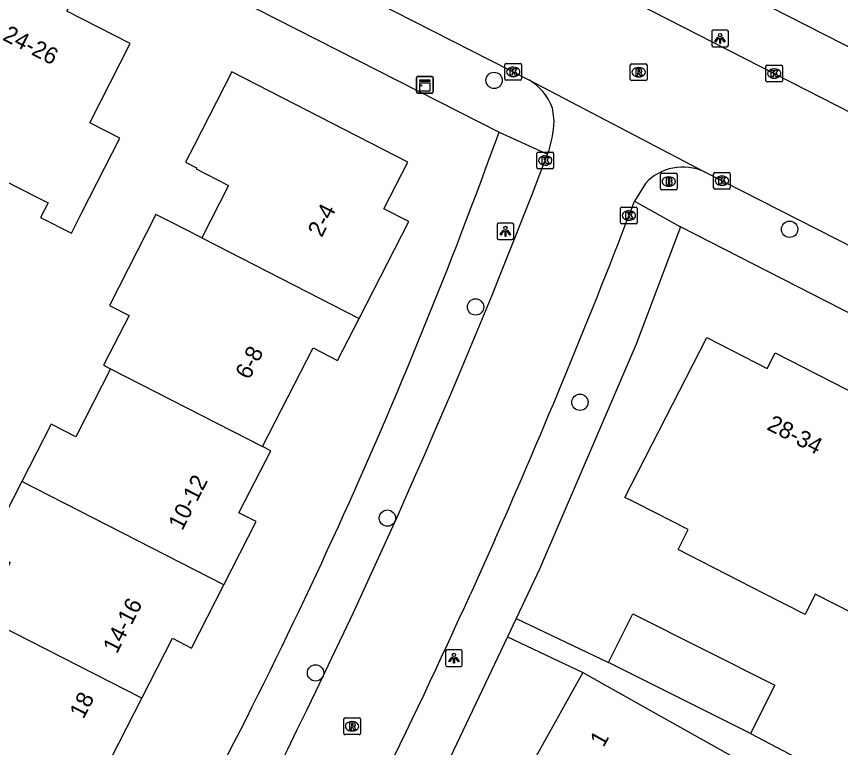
# Model space of a CAD drawing. Extents: x 160356 to 161355, y 381727 to 382845.
# Drawn here: x 161017.27 to 161066.66, y 382326.97 to 382370.76 of the extents above; entities that cross this region are included whole.
import ezdxf

# ---------------------------------------------------------------- set-up
doc = ezdxf.new("R2010")
doc.units = 0
for name, color, linetype in [('IMGEO_Boom', 7, 'Continuous'), ('IMGEO_Brandkraan', 7, 'Continuous'), ('IMGEO_Kast', 7, 'Continuous'), ('IMGEO_Kolk', 7, 'Continuous'), ('IMGEO_Lichtpunt', 7, 'Continuous'), ('IMGEO_Pand', 7, 'Continuous'), ('IMGEO_Pand_nummerreeks', 7, 'Continuous'), ('IMGEO_Rijbaan_lokaal_open', 7, 'Continuous'), ('IMGEO_Rioolput', 7, 'Continuous'), ('IMGEO_Voetpad_open', 7, 'Continuous')]:
    doc.layers.add(name, color=color, linetype=linetype)

msp = doc.modelspace()

# ---------------------------------------------------------------- linework, layer by layer
at = {"layer": 'IMGEO_Boom'}
for centre in [(161045.903, 382366.931), (161063.612, 382358.008), (161044.788, 382353.358), (161051.043, 382347.647), (161039.507, 382340.706), (161035.196, 382331.438)]:
    msp.add_circle(centre, 0.489, dxfattribs=at)
at = {"layer": 'IMGEO_Brandkraan'}
for p, q in [((161055.941, 382361.37), (161056.793, 382361.37)), ((161055.866, 382360.444), (161055.866, 382361.296)), ((161056.354, 382361.15), (161056.379, 382361.15)), ((161056.867, 382361.296), (161056.867, 382360.444)), ((161056.377, 382360.59), (161056.352, 382360.59)), ((161056.793, 382360.37), (161055.941, 382360.37))]:
    msp.add_line(p, q, dxfattribs=at)
for points in [[(161055.941, 382361.37), (161056.793, 382361.37)], [(161055.866, 382360.444), (161055.866, 382361.296)], [(161056.214, 382361.07), (161056.214, 382360.67), (161056.427, 382360.67)], [(161056.445, 382361.07), (161056.214, 382361.07)], [(161056.393, 382360.989), (161056.339, 382360.989), (161056.339, 382360.913)], [(161056.339, 382360.913), (161056.392, 382360.913)], [(161056.867, 382361.296), (161056.867, 382360.444)], [(161056.401, 382360.837), (161056.339, 382360.837), (161056.339, 382360.756)], [(161056.339, 382360.756), (161056.401, 382360.756)], [(161056.793, 382360.37), (161055.941, 382360.37)]]:
    msp.add_lwpolyline(points, dxfattribs=at)
for centre, radius, start, end in [((161055.943, 382361.294), 0.0765, 91.552, 178.448), ((161055.943, 382361.294), 0.0765, 91.552, 178.448), ((161056.791, 382361.294), 0.0765, 1.552, 88.448), ((161056.791, 382361.294), 0.0765, 1.552, 88.448), ((161056.394, 382360.951), 0.0379, 267.8285, 90.9355), ((161056.449, 382360.925), 0.145, 59.4692, 91.5367), ((161056.474, 382360.972), 0.0922, 285.5137, 58.1501), ((161056.479, 382360.78), 0.105, 301.3115, 78.989), ((161055.943, 382360.446), 0.0765, 181.552, 268.448), ((161055.943, 382360.446), 0.0765, 181.552, 268.448), ((161056.402, 382360.796), 0.0404, 269.8759, 90.5077), ((161056.433, 382360.921), 0.251, 268.6676, 293.5347), ((161056.791, 382360.446), 0.0765, 271.552, 358.448), ((161056.791, 382360.446), 0.0765, 271.552, 358.448)]:
    msp.add_arc(centre, radius, start, end, dxfattribs=at)
for centre, major_axis, ratio, start_param, end_param in [((161056.353, 382360.87), (-0.387, 0.002), 0.722429, 4.712389, 7.853982), ((161056.378, 382360.87), (-0.39, 0.002), 0.717154, 1.570796, 4.712389)]:
    msp.add_ellipse(centre, major_axis=major_axis, ratio=ratio, start_param=start_param, end_param=end_param, dxfattribs=at)
at = {"layer": 'IMGEO_Kast'}
for p, q in [((161041.25, 382366.24), (161041.25, 382367.081)), ((161041.25, 382367.081), (161041.25, 382366.24)), ((161041.325, 382367.165), (161042.166, 382367.165)), ((161042.166, 382367.165), (161041.325, 382367.165)), ((161042.25, 382367.09), (161042.25, 382366.249)), ((161042.25, 382366.249), (161042.25, 382367.09)), ((161042.175, 382366.165), (161041.334, 382366.165)), ((161041.334, 382366.165), (161042.175, 382366.165))]:
    msp.add_line(p, q, dxfattribs=at)
for points in [[(161041.445, 382366.955), (161042.045, 382366.955), (161042.045, 382366.87), (161041.445, 382366.87), (161041.445, 382366.955)], [(161041.445, 382366.78), (161042.045, 382366.78), (161042.045, 382366.291), (161041.445, 382366.291), (161041.445, 382366.78)]]:
    msp.add_lwpolyline(points, dxfattribs=at)
msp.add_circle((161041.529, 382366.629), 0.0377, dxfattribs=at)
for centre, start, end in [((161041.328, 382367.087), 92.4484, 184.2845), ((161041.328, 382367.087), 92.4484, 184.2845), ((161042.172, 382367.087), 2.4484, 94.2845), ((161042.172, 382367.087), 2.4484, 94.2845), ((161041.328, 382366.243), 182.4484, 274.2845), ((161041.328, 382366.243), 182.4484, 274.2845), ((161042.172, 382366.243), 272.4484, 4.2845), ((161042.172, 382366.243), 272.4484, 4.2845)]:
    msp.add_arc(centre, 0.0779, start, end, dxfattribs=at)
at = {"layer": 'IMGEO_Kolk'}
for p, q in [((161046.548, 382367.015), (161046.548, 382367.867)), ((161046.623, 382367.941), (161047.475, 382367.941)), ((161047.549, 382367.867), (161047.549, 382367.015)), ((161062.264, 382367.838), (161063.116, 382367.838)), ((161047.036, 382367.721), (161047.061, 382367.721)), ((161062.189, 382366.912), (161062.189, 382367.764)), ((161062.677, 382367.618), (161062.702, 382367.618)), ((161063.19, 382367.764), (161063.19, 382366.912)), ((161047.475, 382366.941), (161046.623, 382366.941)), ((161047.059, 382367.161), (161047.034, 382367.161)), ((161063.116, 382366.838), (161062.264, 382366.838)), ((161062.7, 382367.058), (161062.675, 382367.058)), ((161048.462, 382361.704), (161048.462, 382362.556)), ((161048.537, 382362.63), (161049.389, 382362.63)), ((161048.95, 382362.41), (161048.975, 382362.41)), ((161049.463, 382362.556), (161049.463, 382361.704)), ((161049.389, 382361.63), (161048.537, 382361.63)), ((161048.973, 382361.85), (161048.948, 382361.85)), ((161059.133, 382361.413), (161059.985, 382361.413)), ((161059.058, 382360.487), (161059.058, 382361.339)), ((161059.546, 382361.193), (161059.571, 382361.193)), ((161060.059, 382361.339), (161060.059, 382360.487)), ((161059.985, 382360.413), (161059.133, 382360.413)), ((161059.569, 382360.633), (161059.544, 382360.633)), ((161053.482, 382358.409), (161053.482, 382359.261)), ((161053.557, 382359.335), (161054.409, 382359.335)), ((161053.97, 382359.115), (161053.995, 382359.115)), ((161054.483, 382359.261), (161054.483, 382358.409)), ((161053.993, 382358.555), (161053.968, 382358.555)), ((161054.409, 382358.335), (161053.557, 382358.335))]:
    msp.add_line(p, q, dxfattribs=at)
for points in [[(161046.548, 382367.015), (161046.548, 382367.867)], [(161046.623, 382367.941), (161047.475, 382367.941)], [(161047.549, 382367.867), (161047.549, 382367.015)], [(161062.264, 382367.838), (161063.116, 382367.838)], [(161046.869, 382367.641), (161046.992, 382367.641), (161046.992, 382367.49), (161047.122, 382367.641), (161047.286, 382367.641), (161047.14, 382367.49), (161047.293, 382367.241), (161047.141, 382367.241), (161047.056, 382367.405), (161046.992, 382367.338), (161046.992, 382367.241), (161046.869, 382367.241), (161046.869, 382367.641)], [(161062.189, 382366.912), (161062.189, 382367.764)], [(161062.51, 382367.538), (161062.633, 382367.538), (161062.633, 382367.387), (161062.763, 382367.538), (161062.927, 382367.538), (161062.781, 382367.387), (161062.934, 382367.138), (161062.782, 382367.138), (161062.697, 382367.302), (161062.633, 382367.235), (161062.633, 382367.138), (161062.51, 382367.138), (161062.51, 382367.538)], [(161063.19, 382367.764), (161063.19, 382366.912)], [(161047.475, 382366.941), (161046.623, 382366.941)], [(161063.116, 382366.838), (161062.264, 382366.838)], [(161048.462, 382361.704), (161048.462, 382362.556)], [(161048.537, 382362.63), (161049.389, 382362.63)], [(161049.463, 382362.556), (161049.463, 382361.704)], [(161048.783, 382362.33), (161048.906, 382362.33), (161048.906, 382362.179), (161049.036, 382362.33), (161049.2, 382362.33), (161049.054, 382362.179), (161049.207, 382361.93), (161049.055, 382361.93), (161048.97, 382362.094), (161048.906, 382362.027), (161048.906, 382361.93), (161048.783, 382361.93), (161048.783, 382362.33)], [(161049.389, 382361.63), (161048.537, 382361.63)], [(161059.133, 382361.413), (161059.985, 382361.413)], [(161059.058, 382360.487), (161059.058, 382361.339)], [(161059.379, 382361.113), (161059.502, 382361.113), (161059.502, 382360.962), (161059.632, 382361.113), (161059.796, 382361.113), (161059.65, 382360.962), (161059.803, 382360.713), (161059.651, 382360.713), (161059.566, 382360.877), (161059.502, 382360.81), (161059.502, 382360.713), (161059.379, 382360.713), (161059.379, 382361.113)], [(161060.059, 382361.339), (161060.059, 382360.487)], [(161059.985, 382360.413), (161059.133, 382360.413)], [(161053.482, 382358.409), (161053.482, 382359.261)], [(161053.557, 382359.335), (161054.409, 382359.335)], [(161053.803, 382359.035), (161053.926, 382359.035), (161053.926, 382358.884), (161054.056, 382359.035), (161054.22, 382359.035), (161054.074, 382358.884), (161054.227, 382358.635), (161054.075, 382358.635), (161053.99, 382358.799), (161053.926, 382358.732), (161053.926, 382358.635), (161053.803, 382358.635), (161053.803, 382359.035)], [(161054.483, 382359.261), (161054.483, 382358.409)], [(161054.409, 382358.335), (161053.557, 382358.335)]]:
    msp.add_lwpolyline(points, dxfattribs=at)
for centre, start, end in [((161046.625, 382367.865), 91.552, 178.448), ((161046.625, 382367.865), 91.552, 178.448), ((161047.473, 382367.865), 1.552, 88.448), ((161047.473, 382367.865), 1.552, 88.448), ((161062.266, 382367.762), 91.552, 178.448), ((161062.266, 382367.762), 91.552, 178.448), ((161063.114, 382367.762), 1.552, 88.448), ((161063.114, 382367.762), 1.552, 88.448), ((161046.625, 382367.017), 181.552, 268.448), ((161046.625, 382367.017), 181.552, 268.448), ((161047.473, 382367.017), 271.552, 358.448), ((161047.473, 382367.017), 271.552, 358.448), ((161062.266, 382366.914), 181.552, 268.448), ((161062.266, 382366.914), 181.552, 268.448), ((161063.114, 382366.914), 271.552, 358.448), ((161063.114, 382366.914), 271.552, 358.448), ((161048.539, 382362.554), 91.552, 178.448), ((161048.539, 382362.554), 91.552, 178.448), ((161049.387, 382362.554), 1.552, 88.448), ((161049.387, 382362.554), 1.552, 88.448), ((161048.539, 382361.706), 181.552, 268.448), ((161048.539, 382361.706), 181.552, 268.448), ((161049.387, 382361.706), 271.552, 358.448), ((161049.387, 382361.706), 271.552, 358.448), ((161059.135, 382361.337), 91.552, 178.448), ((161059.135, 382361.337), 91.552, 178.448), ((161059.983, 382361.337), 1.552, 88.448), ((161059.983, 382361.337), 1.552, 88.448), ((161059.135, 382360.489), 181.552, 268.448), ((161059.135, 382360.489), 181.552, 268.448), ((161059.983, 382360.489), 271.552, 358.448), ((161059.983, 382360.489), 271.552, 358.448), ((161053.559, 382359.259), 91.552, 178.448), ((161053.559, 382359.259), 91.552, 178.448), ((161054.407, 382359.259), 1.552, 88.448), ((161054.407, 382359.259), 1.552, 88.448), ((161053.559, 382358.411), 181.552, 268.448), ((161053.559, 382358.411), 181.552, 268.448), ((161054.407, 382358.411), 271.552, 358.448), ((161054.407, 382358.411), 271.552, 358.448)]:
    msp.add_arc(centre, 0.0765, start, end, dxfattribs=at)
for centre, major_axis, ratio, start_param, end_param in [((161047.035, 382367.441), (-0.387, 0.002), 0.722429, 4.712389, 7.853982), ((161047.06, 382367.441), (-0.39, 0.002), 0.717154, 1.570796, 4.712389), ((161062.676, 382367.338), (-0.387, 0.002), 0.722429, 4.712389, 7.853982), ((161062.701, 382367.338), (-0.39, 0.002), 0.717154, 1.570796, 4.712389), ((161048.949, 382362.13), (-0.387, 0.002), 0.722429, 4.712389, 7.853982), ((161048.974, 382362.13), (-0.39, 0.002), 0.717154, 1.570796, 4.712389), ((161059.545, 382360.913), (-0.387, 0.002), 0.722429, 4.712389, 7.853982), ((161059.57, 382360.913), (-0.39, 0.002), 0.717154, 1.570796, 4.712389), ((161053.969, 382358.835), (-0.387, 0.002), 0.722429, 4.712389, 7.853982), ((161053.994, 382358.835), (-0.39, 0.002), 0.717154, 1.570796, 4.712389)]:
    msp.add_ellipse(centre, major_axis=major_axis, ratio=ratio, start_param=start_param, end_param=end_param, dxfattribs=at)
at = {"layer": 'IMGEO_Lichtpunt'}
for p, q in [((161058.945, 382369.848), (161058.945, 382369.041)), ((161058.945, 382369.848), (161058.945, 382369.041)), ((161059.847, 382369.943), (161059.039, 382369.943)), ((161059.847, 382369.943), (161059.039, 382369.943)), ((161059.941, 382369.041), (161059.941, 382369.848)), ((161059.941, 382369.041), (161059.941, 382369.848)), ((161059.039, 382368.947), (161059.847, 382368.947)), ((161059.039, 382368.947), (161059.847, 382368.947)), ((161046.079, 382358.291), (161046.079, 382357.484)), ((161046.079, 382358.291), (161046.079, 382357.484)), ((161046.981, 382358.386), (161046.173, 382358.386)), ((161046.981, 382358.386), (161046.173, 382358.386)), ((161047.075, 382357.484), (161047.075, 382358.291)), ((161047.075, 382357.484), (161047.075, 382358.291)), ((161046.173, 382357.39), (161046.981, 382357.39)), ((161046.173, 382357.39), (161046.981, 382357.39)), ((161042.997, 382332.718), (161042.997, 382331.911)), ((161042.997, 382332.718), (161042.997, 382331.911)), ((161043.899, 382332.813), (161043.091, 382332.813)), ((161043.899, 382332.813), (161043.091, 382332.813)), ((161043.993, 382331.911), (161043.993, 382332.718)), ((161043.993, 382331.911), (161043.993, 382332.718)), ((161043.091, 382331.817), (161043.899, 382331.817)), ((161043.091, 382331.817), (161043.899, 382331.817))]:
    msp.add_line(p, q, dxfattribs=at)
for points in [[(161059.319, 382369.512), (161059.358, 382369.484), (161059.17, 382369.222), (161059.132, 382369.249), (161059.319, 382369.512)], [(161059.421, 382369.464), (161059.468, 382369.464), (161059.468, 382369.142), (161059.421, 382369.142), (161059.421, 382369.464)], [(161059.531, 382369.484), (161059.569, 382369.511), (161059.756, 382369.249), (161059.717, 382369.221), (161059.531, 382369.484)], [(161046.453, 382357.955), (161046.492, 382357.927), (161046.304, 382357.665), (161046.266, 382357.692), (161046.453, 382357.955)], [(161046.555, 382357.907), (161046.602, 382357.907), (161046.602, 382357.585), (161046.555, 382357.585), (161046.555, 382357.907)], [(161046.665, 382357.927), (161046.703, 382357.954), (161046.89, 382357.692), (161046.851, 382357.664), (161046.665, 382357.927)], [(161043.371, 382332.382), (161043.41, 382332.354), (161043.222, 382332.092), (161043.184, 382332.119), (161043.371, 382332.382)], [(161043.473, 382332.334), (161043.52, 382332.334), (161043.52, 382332.012), (161043.473, 382332.012), (161043.473, 382332.334)], [(161043.583, 382332.354), (161043.621, 382332.381), (161043.808, 382332.119), (161043.769, 382332.091), (161043.583, 382332.354)]]:
    msp.add_lwpolyline(points, dxfattribs=at)
for centre in [(161059.444, 382369.646), (161046.578, 382358.089), (161043.496, 382332.516)]:
    msp.add_circle(centre, 0.0994, dxfattribs=at)
for centre, start, end in [((161059.039, 382369.848), 90, 180), ((161059.039, 382369.848), 90, 180), ((161059.847, 382369.848), 0, 90), ((161059.847, 382369.848), 0, 90), ((161059.039, 382369.041), 180, 270), ((161059.039, 382369.041), 180, 270), ((161059.847, 382369.041), 270, 0), ((161059.847, 382369.041), 270, 360), ((161046.173, 382358.291), 90, 180), ((161046.173, 382358.291), 90, 180), ((161046.981, 382358.291), 0, 90), ((161046.981, 382358.291), 0, 90), ((161046.173, 382357.484), 180, 270), ((161046.173, 382357.484), 180, 270), ((161046.981, 382357.484), 270, 0), ((161046.981, 382357.484), 270, 360), ((161043.091, 382332.718), 90, 180), ((161043.091, 382332.718), 90, 180), ((161043.899, 382332.718), 0, 90), ((161043.899, 382332.718), 0, 90), ((161043.091, 382331.911), 180, 270), ((161043.091, 382331.911), 180, 270), ((161043.899, 382331.911), 270, 0), ((161043.899, 382331.911), 270, 360)]:
    msp.add_arc(centre, 0.0946, start, end, dxfattribs=at)
at = {"layer": 'IMGEO_Pand'}
for points in [[(161010.977, 382362.286), (161014.938, 382360.272), (161015.532, 382361.44), (161018.487, 382359.938), (161018.982, 382359.686), (161019.164, 382359.593), (161018.716, 382358.712), (161020.564, 382357.772), (161021.199, 382359.021), (161023.465, 382363.477), (161021.662, 382364.394), (161024.078, 382369.146), (161020.289, 382371.072), (161020.803, 382372.082), (161016.954, 382374.039)], [(161037.813, 382352.666), (161040.782, 382358.47), (161039.294, 382359.231), (161040.728, 382362.034), (161030.173, 382367.434), (161027.896, 382362.983), (161027.408, 382362.03), (161028.07, 382361.691), (161028.036, 382361.625), (161029.984, 382360.63), (161028.378, 382357.49)], [(161028.378, 382357.49), (161026.431, 382358.486), (161025.634, 382358.894), (161022.85, 382353.451), (161024.018, 382352.854), (161022.49, 382349.867), (161022.916, 382349.649)], [(161028.378, 382357.49), (161037.813, 382352.666)], [(161032.027, 382344.988), (161035.052, 382350.9), (161036.524, 382350.146), (161037.813, 382352.666)], [(161068.593, 382334.385), (161065.149, 382336.142), (161064.535, 382334.94), (161062.115, 382336.175), (161057.596, 382338.486), (161056.933, 382338.825), (161057.541, 382340.016), (161054.44, 382341.601), (161054.12, 382341.755), (161053.744, 382341.936), (161058.651, 382351.532), (161062.277, 382349.678), (161062.752, 382350.607), (161070.447, 382346.673), (161069.978, 382345.757), (161073.489, 382343.962)], [(161022.916, 382349.649), (161020.834, 382345.579), (161019.348, 382346.339), (161017.592, 382342.906)], [(161022.916, 382349.649), (161032.027, 382344.988)], [(161029.7, 382336.712), (161031.637, 382340.498), (161030.608, 382341.025), (161032.509, 382344.741), (161032.027, 382344.988)], [(161017.592, 382342.906), (161015.481, 382338.778), (161016.891, 382338.057), (161015.226, 382334.802)], [(161029.7, 382336.712), (161017.592, 382342.906)], [(161024.781, 382329.922), (161026.617, 382333.513), (161027.763, 382332.926), (161029.7, 382336.712)], [(161024.781, 382329.922), (161015.226, 382334.802)], [(161052.761, 382332.059), (161054.217, 382334.969), (161062.727, 382330.708), (161061.27, 382327.799)], [(161061.27, 382327.799), (161052.761, 382332.059)], [(161051.226, 382331.45), (161048.126, 382325.915), (161047.221, 382326.422), (161047.107, 382326.22)], [(161051.226, 382331.45), (161055.589, 382329.007), (161062.055, 382325.385), (161064.141, 382324.227)], [(161022.647, 382323.413), (161023.892, 382325.846), (161022.944, 382326.331), (161024.781, 382329.922)]]:
    msp.add_lwpolyline(points, dxfattribs=at)
at = {"layer": 'IMGEO_Rijbaan_lokaal_open'}
for points in [[(161101.518, 382347.514), (161083.981, 382356.468), (161025.861, 382386.144)], [(161022.656, 382379.867), (161047.979, 382366.963)], [(161047.979, 382366.963), (161058.506, 382361.452)], [(161049.508, 382364.49), (161049.397, 382365.275)], [(161058.506, 382361.452), (161081.086, 382349.96), (161098.304, 382341.2)], [(161054.966, 382360.748), (161054.316, 382359.7)], [(161045.944, 382339.409), (161044.48, 382336.149)]]:
    msp.add_lwpolyline(points, dxfattribs=at)
for centre, radius, start, end in [((161046.405, 382364.201), 3.179, 19.7408, 60.3229), ((161042.75, 382364.824), 6.766, 340.0445, 357.1683), ((160661.553, 382510.665), 414.908, 333.34795, 339.07985), ((161057.217, 382358.68), 3.057, 65.0694, 137.4259), ((160662.852, 382509.344), 419.092, 336.07849, 339.07975), ((160663.924, 382508.931), 417.943, 328.33115, 335.58077)]:
    msp.add_arc(centre, radius, start, end, dxfattribs=at)
at = {"layer": 'IMGEO_Rioolput'}
for p, q in [((161054.064, 382366.99), (161054.064, 382367.842)), ((161054.139, 382367.916), (161054.991, 382367.916)), ((161055.065, 382367.842), (161055.065, 382366.99)), ((161054.552, 382367.696), (161054.577, 382367.696)), ((161054.991, 382366.916), (161054.139, 382366.916)), ((161054.575, 382367.136), (161054.55, 382367.136)), ((161036.89, 382327.81), (161036.89, 382328.662)), ((161036.965, 382328.736), (161037.817, 382328.736)), ((161037.378, 382328.516), (161037.403, 382328.516)), ((161037.891, 382328.662), (161037.891, 382327.81)), ((161037.401, 382327.956), (161037.376, 382327.956)), ((161037.817, 382327.736), (161036.965, 382327.736))]:
    msp.add_line(p, q, dxfattribs=at)
for points in [[(161054.064, 382366.99), (161054.064, 382367.842)], [(161054.139, 382367.916), (161054.991, 382367.916)], [(161055.065, 382367.842), (161055.065, 382366.99)], [(161054.653, 382367.614), (161054.401, 382367.616), (161054.401, 382367.216)], [(161054.401, 382367.216), (161054.525, 382367.216), (161054.525, 382367.378), (161054.536, 382367.378)], [(161054.579, 382367.535), (161054.525, 382367.535), (161054.525, 382367.454)], [(161054.525, 382367.454), (161054.577, 382367.454)], [(161054.583, 382367.349), (161054.654, 382367.216), (161054.794, 382367.216), (161054.729, 382367.342)], [(161054.991, 382366.916), (161054.139, 382366.916)], [(161036.89, 382327.81), (161036.89, 382328.662)], [(161036.965, 382328.736), (161037.817, 382328.736)], [(161037.479, 382328.434), (161037.227, 382328.436), (161037.227, 382328.036)], [(161037.405, 382328.355), (161037.351, 382328.355), (161037.351, 382328.274)], [(161037.351, 382328.274), (161037.403, 382328.274)], [(161037.891, 382328.662), (161037.891, 382327.81)], [(161037.227, 382328.036), (161037.351, 382328.036), (161037.351, 382328.198), (161037.362, 382328.198)], [(161037.409, 382328.169), (161037.48, 382328.036), (161037.62, 382328.036), (161037.555, 382328.162)], [(161037.817, 382327.736), (161036.965, 382327.736)]]:
    msp.add_lwpolyline(points, dxfattribs=at)
for centre, radius, start, end in [((161054.141, 382367.84), 0.0765, 91.552, 178.448), ((161054.141, 382367.84), 0.0765, 91.552, 178.448), ((161054.989, 382367.84), 0.0765, 1.552, 88.448), ((161054.989, 382367.84), 0.0765, 1.552, 88.448), ((161054.535, 382367.325), 0.0533, 26.0293, 88.6989), ((161054.561, 382367.643), 0.19, 274.7715, 282.9687), ((161054.585, 382367.439), 0.0964, 77.0061, 93.1865), ((161054.599, 382367.496), 0.0378, 276.6634, 79.6772), ((161054.652, 382367.504), 0.109, 350.3612, 89.416), ((161054.65, 382367.504), 0.112, 277.5842, 350.9817), ((161054.634, 382367.289), 0.108, 29.5134, 73.7905), ((161054.141, 382366.992), 0.0765, 181.552, 268.448), ((161054.141, 382366.992), 0.0765, 181.552, 268.448), ((161054.989, 382366.992), 0.0765, 271.552, 358.448), ((161054.989, 382366.992), 0.0765, 271.552, 358.448), ((161036.967, 382328.66), 0.0765, 91.552, 178.448), ((161036.967, 382328.66), 0.0765, 91.552, 178.448), ((161037.387, 382328.463), 0.19, 274.7715, 282.9687), ((161037.411, 382328.259), 0.0964, 77.0061, 93.1865), ((161037.425, 382328.316), 0.0378, 276.6634, 79.6772), ((161037.478, 382328.324), 0.109, 350.3612, 89.416), ((161037.476, 382328.324), 0.112, 277.5842, 350.9817), ((161037.815, 382328.66), 0.0765, 1.552, 88.448), ((161037.815, 382328.66), 0.0765, 1.552, 88.448), ((161036.967, 382327.812), 0.0765, 181.552, 268.448), ((161036.967, 382327.812), 0.0765, 181.552, 268.448), ((161037.361, 382328.145), 0.0533, 26.0293, 88.6989), ((161037.46, 382328.109), 0.108, 29.5134, 73.7905), ((161037.815, 382327.812), 0.0765, 271.552, 358.448), ((161037.815, 382327.812), 0.0765, 271.552, 358.448)]:
    msp.add_arc(centre, radius, start, end, dxfattribs=at)
for centre, major_axis, ratio, start_param, end_param in [((161054.551, 382367.416), (-0.387, 0.002), 0.722429, 4.712389, 7.853982), ((161054.576, 382367.416), (-0.39, 0.002), 0.717154, 1.570796, 4.712389), ((161037.377, 382328.236), (-0.387, 0.002), 0.722429, 4.712389, 7.853982), ((161037.402, 382328.236), (-0.39, 0.002), 0.717154, 1.570796, 4.712389)]:
    msp.add_ellipse(centre, major_axis=major_axis, ratio=ratio, start_param=start_param, end_param=end_param, dxfattribs=at)
at = {"layer": 'IMGEO_Voetpad_open'}
for points in [[(160991.175, 382391.803), (161000, 382387.316), (161046.197, 382363.825)], [(161059.146, 382373.026), (161085.402, 382359.661), (161120.886, 382341.599)], [(161046.197, 382363.825), (161049.11, 382362.515)], [(161054.316, 382359.7), (161057.073, 382358.164)], [(161057.073, 382358.164), (161054.418, 382351.121), (161048.616, 382337.644), (161047.215, 382334.693)], [(161138.843, 382316.361), (161057.073, 382358.164)], [(161047.215, 382334.693), (161046.696, 382333.601)], [(161047.215, 382334.693), (161052.761, 382332.059)], [(161046.696, 382333.601), (161042.122, 382323.969)], [(161046.696, 382333.601), (161051.226, 382331.45)], [(161061.27, 382327.799), (161067.465, 382324.556), (161070.426, 382323.074)]]:
    msp.add_lwpolyline(points, dxfattribs=at)
msp.add_arc((160747.045, 382472.04), 318.123, 330.9236, 340.11294, dxfattribs=at)

# ---------------------------------------------------------------- texts
at = {"layer": 'IMGEO_Pand_nummerreeks'}
for s, rotation, p in [('24-26', 333.0538, (161016.387, 382369.376)), ('2-4', 62.905, (161035.567, 382357.477)), ('6-8', 62.905, (161031.226, 382348.953)), ('28-34', 333.0194, (161062.193, 382346.04)), ('10-12', 62.905, (161027.209, 382339.914)), ('14-16', 62.9165, (161023.288, 382332.538)), ('18', 62.905, (161021.287, 382328.625)), ('1', 60.7507, (161052.458, 382326.939))]:
    msp.add_text(s, height=1, rotation=rotation, dxfattribs=at).set_placement(p)

doc.saveas('drawing.dxf')
